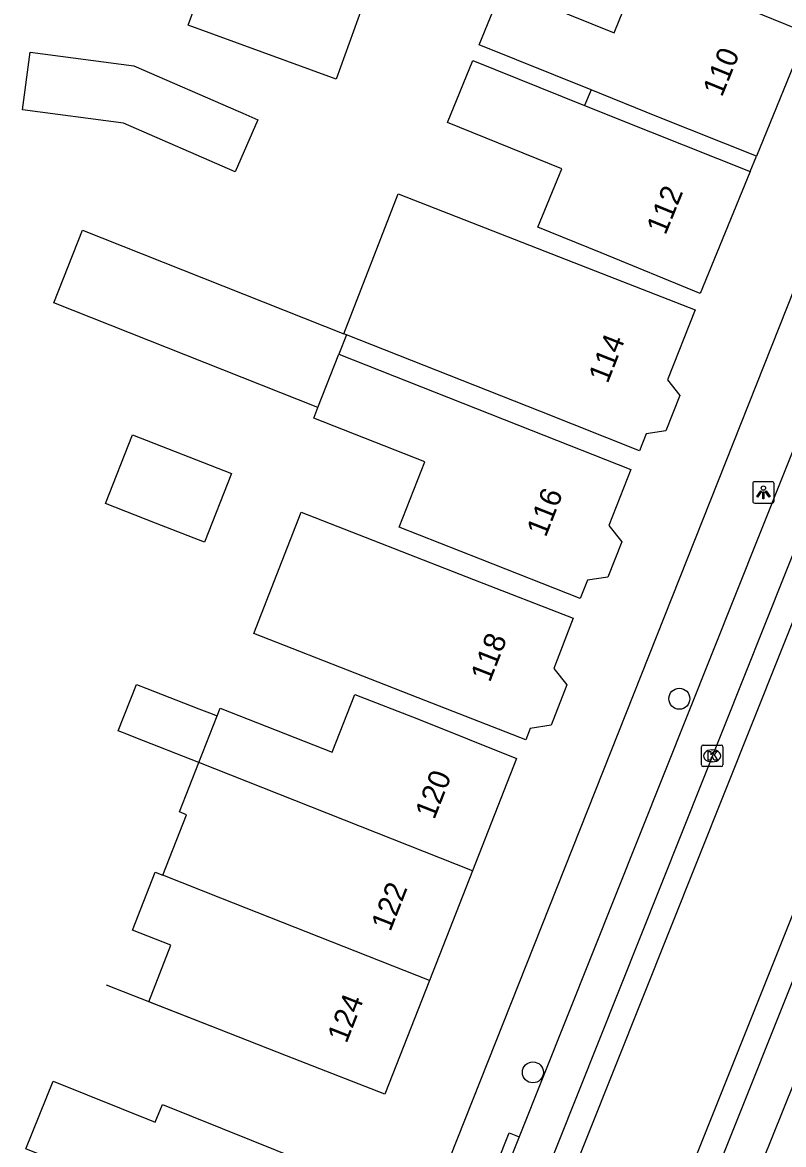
# Model space of a CAD drawing. Extents: x 160026 to 161302, y 384757 to 385701.
# Drawn here: x 160371.5 to 160406.9, y 384932.1 to 384984.4 of the extents above; entities that cross this region are included whole.
import ezdxf

# ---------------------------------------------------------------- set-up
doc = ezdxf.new("R2010")
doc.units = 0
for name, color, linetype in [('IMGEO_Boom', 7, 'Continuous'), ('IMGEO_Kolk', 7, 'Continuous'), ('IMGEO_Lichtpunt', 7, 'Continuous'), ('IMGEO_Muur', 7, 'Continuous'), ('IMGEO_Pand', 7, 'Continuous'), ('IMGEO_Pand_nummerreeks', 7, 'Continuous'), ('IMGEO_Pand_overbouw', 7, 'Continuous'), ('IMGEO_Rijbaan_lokaal_open', 7, 'Continuous'), ('IMGEO_Voetpad_open', 7, 'Continuous')]:
    doc.layers.add(name, color=color, linetype=linetype)

msp = doc.modelspace()

# ---------------------------------------------------------------- linework, layer by layer
at = {"layer": 'IMGEO_Boom'}
for centre in [(160402.084, 384952.861), (160395.256, 384935.446)]:
    msp.add_circle(centre, 0.489, dxfattribs=at)
at = {"layer": 'IMGEO_Kolk'}
for p, q in [((160403.113, 384949.774), (160403.113, 384950.626)), ((160403.188, 384950.7), (160404.04, 384950.7)), ((160403.601, 384950.48), (160403.626, 384950.48)), ((160404.114, 384950.626), (160404.114, 384949.774)), ((160403.624, 384949.92), (160403.599, 384949.92)), ((160404.04, 384949.7), (160403.188, 384949.7))]:
    msp.add_line(p, q, dxfattribs=at)
for points in [[(160403.113, 384949.774), (160403.113, 384950.626)], [(160403.188, 384950.7), (160404.04, 384950.7)], [(160403.434, 384950.4), (160403.557, 384950.4), (160403.557, 384950.249), (160403.687, 384950.4), (160403.851, 384950.4), (160403.705, 384950.249), (160403.858, 384950), (160403.706, 384950), (160403.621, 384950.164), (160403.557, 384950.097), (160403.557, 384950), (160403.434, 384950), (160403.434, 384950.4)], [(160404.114, 384950.626), (160404.114, 384949.774)], [(160404.04, 384949.7), (160403.188, 384949.7)]]:
    msp.add_lwpolyline(points, dxfattribs=at)
for centre, start, end in [((160403.19, 384950.624), 91.552, 178.448), ((160403.19, 384950.624), 91.552, 178.448), ((160404.038, 384950.624), 1.552, 88.448), ((160404.038, 384950.624), 1.552, 88.448), ((160403.19, 384949.776), 181.552, 268.448), ((160403.19, 384949.776), 181.552, 268.448), ((160404.038, 384949.776), 271.552, 358.448), ((160404.038, 384949.776), 271.552, 358.448)]:
    msp.add_arc(centre, 0.0765, start, end, dxfattribs=at)
for centre, major_axis, ratio, start_param, end_param in [((160403.6, 384950.2), (-0.387, 0.002), 0.722429, 4.712389, 7.853982), ((160403.625, 384950.2), (-0.39, 0.002), 0.717154, 1.570796, 4.712389)]:
    msp.add_ellipse(centre, major_axis=major_axis, ratio=ratio, start_param=start_param, end_param=end_param, dxfattribs=at)
at = {"layer": 'IMGEO_Lichtpunt'}
for p, q in [((160405.506, 384962.883), (160405.506, 384962.076)), ((160405.506, 384962.883), (160405.506, 384962.076)), ((160406.408, 384962.978), (160405.6, 384962.978)), ((160406.408, 384962.978), (160405.6, 384962.978)), ((160406.502, 384962.076), (160406.502, 384962.883)), ((160406.502, 384962.076), (160406.502, 384962.883)), ((160405.6, 384961.982), (160406.408, 384961.982)), ((160405.6, 384961.982), (160406.408, 384961.982))]:
    msp.add_line(p, q, dxfattribs=at)
for points in [[(160405.88, 384962.547), (160405.919, 384962.519), (160405.731, 384962.257), (160405.693, 384962.284), (160405.88, 384962.547)], [(160405.982, 384962.499), (160406.029, 384962.499), (160406.029, 384962.177), (160405.982, 384962.177), (160405.982, 384962.499)], [(160406.092, 384962.519), (160406.13, 384962.546), (160406.317, 384962.284), (160406.278, 384962.256), (160406.092, 384962.519)]]:
    msp.add_lwpolyline(points, dxfattribs=at)
msp.add_circle((160406.005, 384962.681), 0.0994, dxfattribs=at)
for centre, start, end in [((160405.6, 384962.883), 90, 180), ((160405.6, 384962.883), 90, 180), ((160406.408, 384962.883), 0, 90), ((160406.408, 384962.883), 0, 90), ((160405.6, 384962.076), 180, 270), ((160405.6, 384962.076), 180, 270), ((160406.408, 384962.076), 270, 0), ((160406.408, 384962.076), 270, 360)]:
    msp.add_arc(centre, 0.0946, start, end, dxfattribs=at)
at = {"layer": 'IMGEO_Muur'}
msp.add_lwpolyline([(160380.646, 384937.444), (160375.37, 384939.511)], dxfattribs=at)
at = {"layer": 'IMGEO_Pand'}
for points in [[(160387.293, 384985.094), (160386.074, 384981.742), (160379.178, 384984.252), (160380.45, 384987.748)], [(160399.047, 384983.902), (160400.321, 384987.047), (160403.4, 384985.788), (160408.027, 384983.896), (160405.676, 384978.145), (160401.035, 384980.005), (160397.969, 384981.242), (160392.75, 384983.348), (160393.832, 384986.016), (160399.047, 384983.902)], [(160371.804, 384983.005), (160376.65, 384982.369), (160381.518, 384980.245), (160381.731, 384980.152), (160382.431, 384979.847), (160381.373, 384977.421), (160376.17, 384979.691), (160371.451, 384980.31), (160371.804, 384983.005)], [(160397.669, 384980.514), (160400.738, 384979.279), (160405.384, 384977.432), (160403.06, 384971.748), (160398.432, 384973.64), (160395.491, 384974.843), (160396.6, 384977.566), (160391.28, 384979.721), (160392.451, 384982.613), (160397.669, 384980.514)], [(160386.444, 384969.876), (160388.967, 384976.39), (160398.158, 384972.807), (160402.816, 384970.991), (160401.529, 384967.725), (160402.106, 384966.999), (160401.453, 384965.343), (160400.54, 384965.207), (160400.23, 384964.421), (160395.581, 384966.261), (160386.567, 384969.827)], [(160385.229, 384966.436), (160372.912, 384971.309), (160374.254, 384974.699), (160386.444, 384969.876)], [(160386.567, 384969.827), (160386.208, 384968.918)], [(160386.567, 384969.827), (160386.444, 384969.876)], [(160386.208, 384968.918), (160395.167, 384965.385), (160399.818, 384963.55), (160398.789, 384960.943), (160399.4, 384960.175), (160398.752, 384958.534), (160397.796, 384958.391), (160397.458, 384957.535), (160392.807, 384959.37), (160389.019, 384960.864), (160390.217, 384963.9), (160385.035, 384965.944), (160385.229, 384966.436)], [(160385.229, 384966.436), (160386.208, 384968.918)], [(160381.193, 384963.365), (160379.941, 384960.157), (160377.664, 384961.045), (160375.328, 384961.957), (160376.58, 384965.165), (160381.193, 384963.365)], [(160384.445, 384961.563), (160392.483, 384958.426), (160397.14, 384956.609), (160396.228, 384954.273), (160396.841, 384953.508), (160396.106, 384951.623), (160395.125, 384951.473), (160394.92, 384950.947), (160390.263, 384952.764), (160387.33, 384953.909), (160382.235, 384955.898), (160383.308, 384958.649), (160384.445, 384961.563)], [(160379.68, 384949.883), (160376.734, 384951.046), (160376.396, 384951.179), (160375.918, 384951.368), (160376.766, 384953.532), (160377.245, 384953.345), (160379.675, 384952.392), (160380.171, 384952.198), (160380.531, 384952.057)], [(160380.531, 384952.057), (160380.674, 384952.421), (160385.897, 384950.374), (160386.952, 384953.066), (160389.916, 384951.904), (160394.492, 384950.072), (160392.442, 384944.845)], [(160379.68, 384949.883), (160380.531, 384952.057)], [(160378.001, 384944.632), (160379.107, 384947.457), (160378.78, 384947.585), (160379.68, 384949.883)], [(160392.442, 384944.845), (160379.68, 384949.883)], [(160390.437, 384939.735), (160388.356, 384934.429), (160383.77, 384936.22), (160380.646, 384937.444), (160377.343, 384938.738), (160378.378, 384941.378), (160376.59, 384942.078), (160377.645, 384944.771), (160378.001, 384944.632)], [(160390.437, 384939.735), (160380.704, 384943.573), (160378.001, 384944.632)], [(160392.442, 384944.845), (160390.437, 384939.735)], [(160377.642, 384933.119), (160377.977, 384933.953), (160382.118, 384932.288), (160386.757, 384930.423), (160383.023, 384921.136), (160378.384, 384923.001), (160374.235, 384924.668), (160375.663, 384928.22), (160374.435, 384928.714), (160375.138, 384930.463), (160371.614, 384931.88), (160372.882, 384935.033), (160377.642, 384933.119)]]:
    msp.add_lwpolyline(points, dxfattribs=at)
at = {"layer": 'IMGEO_Pand_overbouw'}
msp.add_lwpolyline([(160401.035, 384980.005), (160397.969, 384981.242), (160397.669, 384980.514), (160400.738, 384979.279), (160405.384, 384977.432), (160405.676, 384978.145)], close=True, dxfattribs=at)
at = {"layer": 'IMGEO_Rijbaan_lokaal_open'}
for points in [[(160387.693, 384910.244), (160423.495, 385000), (160443.146, 385049.264)], [(160385.418, 384898), (160385.618, 384898.566), (160388.819, 384909.958), (160424.752, 385000), (160444.248, 385048.841)], [(160448.949, 385047.038), (160436.681, 385016.096), (160430.241, 385000), (160388.913, 384896.667)], [(160382.619, 384876.93), (160386.339, 384887.1), (160431.47, 385000), (160434.346, 385007.194)]]:
    msp.add_lwpolyline(points, dxfattribs=at)
at = {"layer": 'IMGEO_Voetpad_open'}
for points in [[(160441.621, 385050.24), (160421.572, 385000), (160394.613, 384932.443)], [(160386.007, 384917.894), (160418.576, 385000), (160436.61, 385045.463)], [(160407.909, 384936.149), (160407.425, 384934.937), (160405.435, 384929.996)], [(160392.369, 384926.82), (160391.905, 384927.005), (160394.149, 384932.628), (160394.613, 384932.443)], [(160394.613, 384932.443), (160392.369, 384926.82)]]:
    msp.add_lwpolyline(points, dxfattribs=at)

# ---------------------------------------------------------------- texts
at = {"layer": 'IMGEO_Pand_nummerreeks'}
for s, rotation, p in [('110', 67.7637, (160404.067, 384980.87)), ('112', 67.7637, (160401.436, 384974.435)), ('114', 68.5143, (160398.741, 384967.516)), ('116', 68.5773, (160395.855, 384960.35)), ('118', 68.5888, (160393.249, 384953.587)), ('120', 68.583, (160390.656, 384947.19)), ('122', 68.583, (160388.608, 384941.97)), ('124', 68.583, (160386.563, 384936.758))]:
    msp.add_text(s, height=1, rotation=rotation, dxfattribs=at).set_placement(p)

doc.saveas('drawing.dxf')
